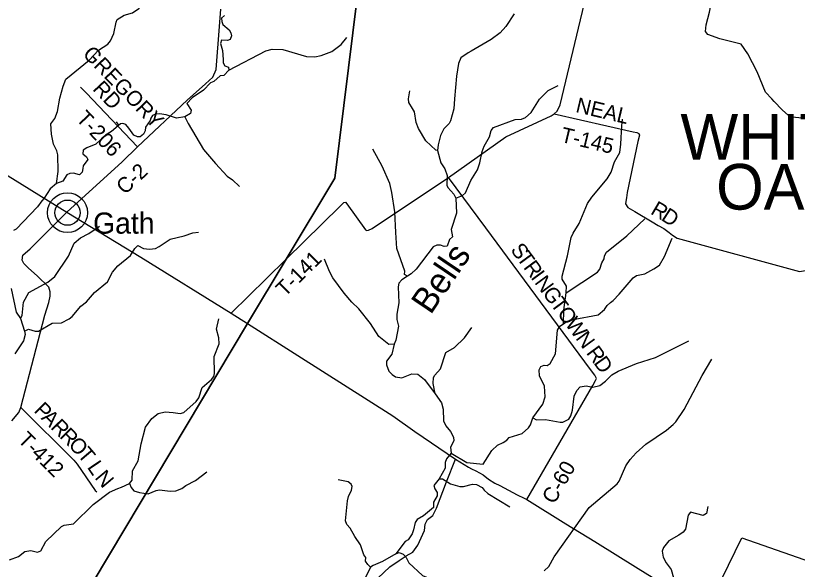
# Model space of a CAD drawing. Extents: x 1525783 to 1900577, y 218250 to 627376.
# Drawn here: x 1597187 to 1612574, y 382928 to 393837 of the extents above; entities that cross this region are included whole.
import ezdxf

# ---------------------------------------------------------------- set-up
doc = ezdxf.new("R2010")
doc.units = 0
for name, color, linetype in [('GM_X_Corporation', 7, 'Continuous'), ('GM_X_County_Road', 7, 'Continuous'), ('GM_X_County_Road_Text', 7, 'Continuous'), ('GM_X_Minor_River', 7, 'Continuous'), ('GM_X_Minor_River_Text', 7, 'Continuous'), ('GM_X_State_Route', 7, 'Continuous'), ('GM_X_Township', 7, 'Continuous'), ('GM_X_Township_Road', 7, 'Continuous'), ('GM_X_Township_Road_Text', 7, 'Continuous'), ('GM_X_Township_Text', 7, 'Continuous'), ('GM_X_Unincorporated', 7, 'Continuous'), ('GM_X_Unincorporated_Location', 7, 'Continuous'), ('GM_X_Unincorporated_Text', 7, 'Continuous')]:
    doc.layers.add(name, color=color, linetype=linetype)

msp = doc.modelspace()

# ---------------------------------------------------------------- linework, layer by layer
at = {"layer": 'GM_X_Corporation'}
msp.add_lwpolyline([(1610577, 380466), (1610821, 382193), (1611480, 383548), (1613525, 382836), (1615277, 382227), (1615067, 381475), (1615008, 380919), (1615237, 380838), (1615257, 380792), (1615352, 380266), (1615214, 379963), (1615025, 380009), (1614929, 380020), (1614798, 379991), (1614679, 379924), (1614577, 379857), (1614335, 379958), (1614260, 379486), (1613440, 379721)], close=True, dxfattribs=at)
at = {"layer": 'GM_X_County_Road'}
for points in [[(1607785, 391901), (1607788, 391903), (1607847, 391952), (1607902, 392082), (1609032, 396805)], [(1598195, 389962), (1599284, 390954), (1599584, 391249), (1600566, 392172), (1600922, 392495), (1601069, 392623), (1601133, 392775), (1601200, 393623), (1601229, 393967)], [(1605706, 390651), (1606838, 391450), (1607729, 391862), (1607785, 391901)], [(1607246, 384303), (1608545, 386553), (1608599, 386649), (1608618, 386690), (1608587, 386751), (1608502, 386867), (1606442, 389657), (1605706, 390651)], [(1597113, 385855), (1597248, 386017), (1597289, 386116), (1597762, 387938), (1597838, 388183), (1597864, 388312), (1597870, 388398), (1597843, 388489), (1597609, 388711), (1597441, 388865), (1597350, 388955), (1597317, 389017), (1597331, 389117), (1597475, 389245), (1598195, 389962)]]:
    msp.add_lwpolyline(points, dxfattribs=at)
at = {"layer": 'GM_X_Minor_River'}
for points in [[(1612669, 391816), (1612469, 391834), (1612400, 391867), (1612273, 391979), (1612119, 392148), (1612070, 392198), (1611947, 392326), (1611784, 392731), (1611597, 393086), (1611465, 393276), (1611048, 393382), (1610811, 393464), (1610766, 393524), (1610777, 393654), (1610845, 393902), (1610955, 394471), (1611010, 394679), (1611023, 394754), (1611170, 395522), (1611187, 395716), (1611291, 396155)], [(1597994, 390532), (1598027, 390765), (1598019, 391094), (1597998, 391172), (1597934, 391303), (1597895, 391502), (1597877, 391704), (1597959, 391813), (1598013, 391951), (1598057, 392212), (1598122, 392445), (1598178, 392585), (1598632, 392957), (1598815, 393156), (1599001, 393276), (1599056, 393341), (1599122, 393482), (1599163, 393710), (1599188, 393763), (1599323, 393844), (1599486, 393889), (1599609, 393976), (1599795, 394183), (1600119, 394747)], [(1601296, 393837), (1601238, 393786), (1601243, 393718), (1601268, 393664), (1601389, 393560), (1601424, 393497), (1601435, 393441), (1601408, 393365), (1601354, 393348), (1601236, 393352), (1601221, 393286), (1601261, 393153), (1601275, 392975), (1601270, 392909), (1601307, 392848), (1601377, 392819), (1601382, 392763), (1601284, 392658), (1601212, 392651), (1601088, 392537), (1601022, 392510), (1600888, 392370), (1600665, 392215), (1600555, 392108), (1600640, 391973), (1600627, 391907), (1600516, 391844), (1600351, 391815), (1600150, 391880), (1600022, 391904), (1599939, 391895), (1599883, 391872), (1599846, 391816), (1599833, 391770)], [(1606997, 393872), (1606836, 393624), (1606724, 393498), (1606549, 393368), (1606152, 393137), (1606091, 393104), (1605949, 393006), (1605906, 392891), (1605862, 392645), (1605828, 392197), (1605811, 392003), (1605748, 391764), (1605723, 391712), (1605617, 391607), (1605552, 391478), (1605503, 391293), (1605493, 391181), (1605554, 390937), (1605637, 390818), (1605679, 390689), (1605676, 390499), (1605694, 390449), (1605753, 390386), (1605810, 390317), (1605853, 390240), (1605865, 389948), (1605760, 389625), (1605784, 389479), (1605724, 389428), (1605678, 389292), (1605619, 389287), (1605548, 389312), (1605477, 389313), (1605405, 389284), (1605070, 388844), (1604973, 388750), (1604902, 388702), (1604787, 388630), (1604730, 388565), (1604717, 388491), (1604730, 388178), (1604691, 387955), (1604688, 387851), (1604722, 387722), (1604670, 387444), (1604635, 387367), (1604590, 387169), (1604484, 387030), (1604485, 386958), (1604535, 386830), (1604597, 386765), (1604662, 386718), (1604790, 386700), (1604983, 386777), (1605104, 386771), (1605236, 386667), (1605443, 386388), (1605572, 386206), (1605605, 386087), (1605612, 385857), (1605654, 385756), (1605747, 385647), (1605805, 385530), (1605810, 385463), (1605747, 385334), (1605757, 385218), (1605671, 385103), (1605644, 385035), (1605641, 384921), (1605523, 384712), (1605419, 384580), (1605439, 384515), (1605486, 384445), (1605481, 384374), (1605411, 384251), (1605409, 384145), (1605215, 383984), (1605093, 383913), (1605049, 383850), (1605018, 383704), (1604989, 383630), (1604913, 383509), (1604851, 383476), (1604673, 383236), (1604405, 383082), (1604225, 383004), (1604173, 382973), (1604076, 382768)], [(1601382, 392763), (1602114, 393143), (1602239, 393175), (1602445, 393167), (1602909, 393033), (1603075, 393026), (1603204, 393052), (1603411, 393128), (1603594, 393267), (1603704, 393408)], [(1605853, 390240), (1605980, 390295), (1606039, 390344), (1606150, 390591), (1606275, 390801), (1606323, 390939), (1606373, 391162), (1606406, 391268), (1606515, 391452), (1606549, 391576), (1606596, 391631), (1607018, 391788), (1607147, 391798), (1607223, 391831), (1607331, 391927), (1607501, 392193), (1607670, 392365), (1607867, 392462)], [(1605493, 391181), (1605461, 391187), (1605262, 391372), (1605115, 391616), (1605074, 391731), (1605039, 391940), (1604996, 392005), (1604929, 392128), (1604922, 392196), (1604947, 392358)], [(1599833, 391770), (1599742, 391639), (1599737, 391567), (1599704, 391504), (1599637, 391447), (1599587, 391448), (1599515, 391485), (1599417, 391622), (1599354, 391689), (1599300, 391714), (1599250, 391705), (1599075, 391551), (1598954, 391479), (1598768, 391307), (1598586, 391232), (1598517, 391185), (1598512, 391113), (1598582, 391052), (1598609, 391001), (1598517, 390880), (1598509, 390823), (1598494, 390753), (1598443, 390701), (1598325, 390731), (1598251, 390724), (1598196, 390701), (1598119, 390578), (1597994, 390532), (1597868, 390422), (1597751, 390243), (1597705, 390188), (1597617, 390069), (1597198, 389629), (1597148, 389603)], [(1599221, 391679), (1599170, 391744)], [(1600516, 391844), (1600580, 391711), (1600886, 391197), (1601122, 390925), (1601351, 390677), (1601456, 390604), (1601591, 390468)], [(1607968, 387766), (1607976, 388034), (1608025, 388376), (1608027, 388508), (1607947, 388647), (1607945, 388703), (1608049, 389104), (1608122, 389463), (1608160, 389549), (1608282, 389741), (1608442, 390136), (1608526, 390263), (1608832, 390621), (1608910, 390750), (1608977, 390959), (1609077, 391138), (1609102, 391303), (1609119, 391674), (1609126, 391726), (1609135, 391798)], [(1604902, 388702), (1604844, 388737), (1604847, 388805), (1604687, 389252), (1604670, 389563), (1604653, 389969), (1604594, 390351), (1604551, 390527), (1604401, 390874), (1604215, 391203)], [(1608025, 388376), (1608642, 388785), (1608689, 388839), (1608723, 388970), (1608770, 389044), (1608775, 389106), (1608816, 389177), (1609215, 389498), (1609572, 389831)], [(1597283, 387872), (1597314, 387932), (1597341, 388190), (1597444, 388382), (1597823, 388589), (1597959, 388697), (1598229, 389101), (1598342, 389354), (1598462, 389460), (1598627, 389546), (1598836, 389687)], [(1597363, 387623), (1597438, 387660), (1597574, 387618), (1597634, 387621), (1597906, 387777), (1598089, 387786), (1598244, 387864), (1598299, 387911), (1598468, 388111), (1598585, 388199), (1598740, 388381), (1598997, 388590), (1599092, 388780), (1599202, 388911), (1599445, 389114), (1599535, 389252), (1599590, 389306), (1599703, 389248), (1599823, 389234), (1599937, 389251), (1600014, 389287), (1600226, 389436), (1600502, 389501), (1600673, 389558), (1600785, 389571)], [(1605757, 385218), (1606071, 385031), (1606391, 385002), (1606559, 385270), (1606671, 385375), (1606784, 385426), (1606854, 385473), (1606899, 385524), (1607155, 385607), (1607279, 385715), (1607323, 385774), (1607364, 385914), (1607562, 386184), (1607610, 386329), (1607595, 386536), (1607497, 386741), (1607489, 386861), (1607524, 386925), (1607590, 386948), (1607652, 386945), (1607707, 386983), (1607812, 387171), (1607851, 387643), (1607898, 387717), (1607968, 387766), (1608025, 387805), (1608160, 387851), (1608650, 387944), (1608776, 388047), (1608833, 388128), (1608896, 388185), (1608947, 388228), (1609069, 388351), (1609340, 388673), (1609408, 388716), (1609573, 388750), (1609749, 388848), (1609860, 388922), (1609959, 389093), (1610112, 389453)], [(1604635, 387367), (1604531, 387356), (1604335, 387519), (1604174, 387774), (1603941, 388060), (1603807, 388194), (1603653, 388370), (1603433, 388673), (1603367, 388793), (1603266, 389036)], [(1597102, 388461), (1597196, 387992), (1597283, 387872), (1597363, 387623), (1597374, 387555), (1597343, 387433), (1597171, 387177)], [(1597067, 383116), (1597246, 383182), (1597370, 383280), (1597484, 383298), (1597620, 383270), (1597684, 383295), (1597781, 383478), (1598093, 383774), (1598144, 383801), (1598326, 383824), (1598716, 384203), (1599034, 384450), (1599197, 384520), (1599272, 384547), (1599429, 384623), (1599482, 384688), (1599490, 384868), (1599597, 385067), (1599660, 385402), (1599741, 385728), (1599871, 385898), (1599995, 385996), (1600129, 386032), (1600289, 386018), (1600425, 385998), (1600496, 386021), (1600739, 386234), (1600794, 386307), (1600859, 386510), (1601043, 386666), (1601088, 386729), (1601103, 386785), (1601094, 387120), (1601191, 387372), (1601187, 387487), (1601143, 387657), (1601186, 387865)], [(1605443, 386388), (1605406, 386591), (1605409, 386705), (1605438, 386757), (1605550, 386879), (1605656, 387198), (1605826, 387298), (1606023, 387491), (1606166, 387695)], [(1607364, 385914), (1607437, 385875), (1607619, 385878), (1607903, 385830), (1607959, 385829), (1608074, 385884), (1608117, 385951), (1608147, 386067), (1608183, 386341), (1608233, 386450), (1608296, 386522), (1608418, 386546), (1608550, 386520), (1608685, 386552), (1608796, 386633), (1608849, 386686), (1608924, 386759), (1609049, 386833), (1609408, 386982), (1609783, 387105), (1610440, 387428)], [(1607592, 382898), (1607685, 382987), (1607784, 383176), (1608477, 384148), (1609026, 384611), (1609069, 384664), (1609200, 384969), (1609280, 385094), (1609398, 385222), (1609592, 385394), (1609997, 385668), (1610129, 385779), (1610182, 385832), (1610347, 386078), (1610701, 386748), (1610890, 387068)], [(1599429, 384623), (1599458, 384544), (1599511, 384473), (1599627, 384440), (1599798, 384415), (1599950, 384481), (1600018, 384492), (1600230, 384471), (1600340, 384475), (1600459, 384521), (1600538, 384580), (1600725, 384676), (1600948, 384851)], [(1604173, 382973), (1604117, 383022), (1604076, 383090), (1604077, 383165), (1604042, 383215), (1603977, 383410), (1603861, 383574), (1603771, 383740), (1603706, 383809), (1603681, 383883), (1603722, 384280), (1603742, 384365), (1603801, 384491), (1603810, 384559), (1603791, 384609), (1603730, 384650), (1603600, 384678), (1603534, 384693)], [(1605523, 384712), (1605592, 384715), (1605748, 384615), (1605932, 384560), (1606000, 384561), (1606181, 384605), (1606257, 384602), (1606367, 384544), (1606408, 384491), (1606481, 384420), (1606914, 384162)], [(1610811, 384167), (1610783, 384031), (1610719, 383992), (1610469, 384055), (1610426, 383996), (1610372, 383722), (1610323, 383659), (1610238, 383600), (1610046, 383488), (1609936, 383356), (1609913, 383290), (1609934, 383167), (1609992, 383058), (1610091, 382925), (1610134, 382764)], [(1604673, 383236), (1604738, 383263), (1604813, 383228), (1604871, 383163), (1604929, 383060), (1605198, 382810), (1605308, 382760), (1605489, 382708), (1605557, 382697)]]:
    msp.add_lwpolyline(points, dxfattribs=at)
at = {"layer": 'GM_X_State_Route'}
msp.add_lwpolyline([(1595191, 391825), (1598195, 389962), (1599649, 389077), (1601432, 387975), (1601754, 387770), (1602739, 387143), (1604611, 385952), (1605045, 385647), (1605848, 385099), (1606102, 384940), (1606159, 384910), (1606246, 384868), (1606390, 384788), (1606496, 384704), (1606616, 384629), (1606719, 384582), (1606890, 384487), (1607060, 384398), (1607195, 384332), (1607246, 384303), (1608018, 383826), (1608589, 383477), (1609442, 382944), (1609718, 382774)], dxfattribs=at)
at = {"layer": 'GM_X_Township'}
for points in [[(1613116, 374096), (1606320, 374160), (1604029, 374172), (1603265, 374179), (1596599, 374241), (1594394, 374306), (1593734, 374365), (1595319, 377014), (1596289, 378635), (1601754, 387770), (1602513, 389039), (1603468, 390634), (1604445, 398538), (1605040, 403354), (1605380, 406105), (1605908, 406102), (1609806, 406082), (1611342, 406074), (1614677, 406057)], [(1604445, 398538), (1603468, 390634), (1602513, 389039), (1601754, 387770), (1596289, 378635), (1595319, 377014), (1593734, 374365), (1593113, 374425), (1589266, 374523), (1588677, 374545), (1587643, 374584), (1581292, 374793), (1580571, 374820), (1580347, 374828), (1578669, 374917), (1578743, 375741), (1578750, 375835), (1579198, 381778), (1579591, 387224), (1579618, 387771), (1579637, 388893), (1579705, 392782), (1579924, 397127)]]:
    msp.add_lwpolyline(points, dxfattribs=at)
at = {"layer": 'GM_X_Township_Road'}
for points in [[(1599584, 391249), (1598577, 392319), (1598466, 392429)], [(1607788, 391903), (1609344, 391548), (1609416, 391537), (1609451, 391518), (1609465, 391480), (1609434, 391356), (1609223, 390355), (1609211, 390245), (1609198, 390177), (1609193, 390129), (1609235, 390058), (1609374, 389978), (1609714, 389773), (1609835, 389703), (1609944, 389645), (1610051, 389563), (1610114, 389509), (1610207, 389456), (1612617, 388795), (1612985, 388858), (1613625, 388994), (1614952, 389179)], [(1602128, 388660), (1602513, 389039), (1603576, 390084), (1603619, 390131), (1603646, 390155), (1603680, 390160), (1603709, 390129), (1604076, 389620), (1604097, 389605), (1604132, 389609), (1604202, 389644), (1605706, 390651)], [(1601432, 387975), (1602128, 388660), (1602128, 388660)], [(1597289, 386116), (1598331, 385077), (1598398, 385003), (1598754, 384481), (1598786, 384454)], [(1604313, 382755), (1604554, 382979), (1604735, 383104), (1604873, 383196), (1605004, 383266), (1605103, 383408), (1605232, 383693), (1605250, 383819), (1605296, 383910), (1605396, 383987), (1605474, 384134), (1605668, 384653), (1605848, 385099)]]:
    msp.add_lwpolyline(points, dxfattribs=at)
at = {"layer": 'GM_X_Unincorporated'}
for radius in [393, 249]:
    msp.add_circle((1598208, 389955), radius, dxfattribs=at)
at = {"layer": 'GM_X_Unincorporated_Location'}
msp.add_line((1598208, 389955), (1598208, 389955), dxfattribs=at)

# ---------------------------------------------------------------- texts
at = {"layer": 'GM_X_County_Road_Text'}
for s, rotation, p in [('C-2', 42.7407, (1599337, 390296)), ('S', 306.3444, (1606917, 389220)), ('T', 306.3459, (1607037, 389057)), ('R', 306.3469, (1607170, 388876)), ('I', 306.3453, (1607316, 388678)), ('N', 306.3446, (1607389, 388578)), ('G', 306.3451, (1607545, 388366)), ('T', 306.3459, (1607702, 388153)), ('O', 306.3446, (1607835, 387972)), ('W', 306.3465, (1607991, 387760)), ('N', 306.3446, (1608197, 387480)), ('R', 306.3328, (1608408, 387193)), ('D', 305.2684, (1608553, 386995)), ('C-60', 60.2126, (1607789, 384196))]:
    msp.add_text(s, height=300, rotation=rotation, dxfattribs=at).set_placement(p)
at = {"layer": 'GM_X_Minor_River_Text'}
msp.add_text('Bells', height=499.7, rotation=55.928, dxfattribs=at).set_placement((1605355, 387929))
at = {"layer": 'GM_X_Township_Road_Text'}
for s, rotation, p in [('GREGORY', 313.9949, (1598490, 393065)), ('RD', 313.2646, (1598689, 392381)), ('NEAL', 346.7145, (1608195, 391939)), ('T-206', 313.4094, (1598361, 391793)), ('T-145', 346.6464, (1607898, 391354)), ('R', 329.5754, (1609666, 389942)), ('D', 327.002, (1609875, 389819)), ('T-141', 44.6048, (1602488, 388282)), ('P', 314.869, (1597533, 386043)), ('A', 314.8661, (1597676, 385900)), ('R', 314.868, (1597862, 385713)), ('T-412', 315.0004, (1597213, 385460)), ('R', 314.8694, (1598036, 385538)), ('O', 314.4294, (1598210, 385364)), ('T', 310.4421, (1598391, 385179)), ('L', 304.0728, (1598585, 384941)), ('N', 309.9487, (1598731, 384728))]:
    msp.add_text(s, height=300, rotation=rotation, dxfattribs=at).set_placement(p)
at = {"layer": 'GM_X_Township_Text'}
for s, p in [('WHITE', (1610273, 390996)), ('OAK', (1610975, 390015))]:
    msp.add_text(s, height=900, rotation=0, dxfattribs=at).set_placement(p)
at = {"layer": 'GM_X_Unincorporated_Text'}
msp.add_text('Gath', height=417, rotation=0, dxfattribs=at).set_placement((1598712, 389541))

doc.saveas('drawing.dxf')
